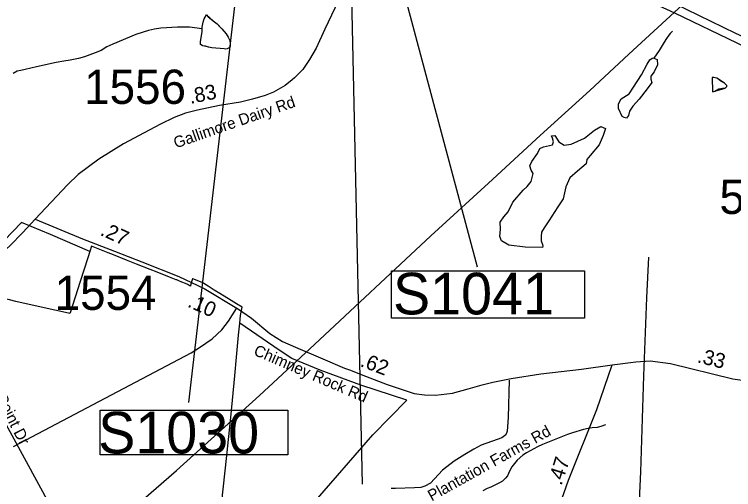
# Model space of a CAD drawing. Extents: x 1662474 to 1856135, y 779280 to 917889.
# Drawn here: x 1718328 to 1724377, y 842490 to 846485 of the extents above; entities that cross this region are included whole.
import ezdxf

# ---------------------------------------------------------------- set-up
doc = ezdxf.new("R2010")
doc.units = 0
for name, color, linetype in [('Cogo Default Point CELL', 7, 'Continuous'), ('Default', 7, 'Continuous'), ('Exist Boundary Political City Limit New', 7, 'Continuous'), ('Exist Hydrographic Misc Water Feature', 7, 'Continuous'), ('Exist Hydrographic Pond Under 1500 Sq Ft', 7, 'Continuous'), ('Exist Road Non-System Type 51', 7, 'Continuous'), ('Exist Road Non-System Type 51 Label', 7, 'Continuous'), ('Exist Road Primary Interstate Divided Center Attributed', 7, 'Continuous'), ('Exist Road Primary Interstate Structure Cantilever Sign Number Label', 7, 'Continuous'), ('Exist Road Primary Interstate Structure Ovrhead Sign CELL', 7, 'Continuous'), ('Exist Road Secondary Mileage Tenths English Label', 7, 'Continuous'), ('Exist Road Secondary Type 51 Attributed', 7, 'Continuous'), ('Exist Road Secondary Type 51 Label', 7, 'Continuous'), ('Exist Utilities Electrical Transmission Line', 7, 'Continuous'), ('Exist Vertical Profile Horizontal Axis Label Major', 7, 'Continuous'), ('Map Preparation Boundary City Limit Buffer Line', 7, 'Continuous'), ('Prop DGN Element Guardrail', 7, 'Continuous'), ('Scratch_Level_6', 7, 'Continuous')]:
    doc.layers.add(name, color=color, linetype=linetype)

msp = doc.modelspace()

# ---------------------------------------------------------------- linework, layer by layer
at = {"layer": 'Default'}
msp.add_lwpolyline([(1718961.9, 844491.2), (1718962.1, 844491.8)], dxfattribs=at)
at = {"layer": 'Exist Boundary Political City Limit New'}
for points in [[(1718962.1, 844491.8), (1718631.6, 844636.2), (1718387.4, 844734.4), (1718167.2, 844508.2), (1718004.6, 844356.5), (1717843.1, 844298.6), (1717636.9, 844242.6), (1717361, 844166.6), (1717185.8, 844122.8), (1716931.6, 844052.7), (1716695, 843982.6), (1716353.2, 843903.8), (1716134.1, 843842.5), (1715876.8, 843720.8), (1715727.9, 843659.4), (1715544, 843624.4), (1715193.6, 843659.4), (1715246.1, 844474.1), (1714063.8, 844631.7), (1713348.6, 844741.7)], [(1720223.1, 843888.9), (1720228.9, 843954.6), (1720243.5, 844023.1), (1720195.6, 844052.6), (1720150.4, 844080.6), (1720055.6, 844139), (1720009.4, 844167.4), (1719957.4, 844199.5), (1719907.6, 844230.1), (1719829.5, 844261), (1719825, 844262.8), (1719820, 844245.2), (1719809.2, 844207.3), (1719807.8, 844201.8), (1719797.4, 844207.4), (1719788.4, 844212.4), (1719787.1, 844213.3), (1719766, 844222.2), (1719737.1, 844234.4), (1719729.6, 844237.6), (1719717.9, 844242.6), (1719693.6, 844252.9), (1719688.6, 844255), (1719633.2, 844276.8), (1719529.9, 844317.6), (1719468.6, 844341.7), (1719356.2, 844386), (1719272, 844419.1), (1719161.2, 844462.8), (1719116.4, 844480.5), (1718976.2, 844535.7), (1718962.1, 844491.8)], [(1720223.1, 843888.9), (1720228.9, 843954.6), (1720243.5, 844023.1), (1720195.6, 844052.6), (1720150.4, 844080.6), (1720055.6, 844139), (1720009.4, 844167.4), (1719957.4, 844199.5), (1719907.6, 844230.1), (1719829.5, 844261), (1719825, 844262.8), (1719820, 844245.2), (1719809.2, 844207.3), (1719807.8, 844201.8), (1719797.4, 844207.4), (1719788.4, 844212.4), (1719787.1, 844213.3), (1719766, 844222.2), (1719737.1, 844234.4), (1719729.6, 844237.6), (1719717.9, 844242.6), (1719693.6, 844252.9), (1719688.6, 844255), (1719633.2, 844276.8), (1719529.9, 844317.6), (1719468.6, 844341.7), (1719356.2, 844386), (1719272, 844419.1), (1719161.2, 844462.8), (1719116.4, 844480.5), (1718976.2, 844535.7), (1718962.1, 844491.8)], [(1718962.1, 844491.8), (1718944.9, 844438.4), (1718881.1, 844239.6), (1718796.4, 843975.4), (1718794.6, 843970.1), (1718731.2, 843984.2), (1718602.5, 844013), (1718341, 844071.5), (1718071.9, 844142.6)], [(1720840.2, 842373.8), (1720835.9, 842373.2), (1720829.9, 842373.3), (1720749.4, 842375.2), (1720713.8, 842376.1), (1720623.9, 842378.2), (1720553.5, 842379.9), (1720520, 842380.8), (1720359.6, 842384.6), (1720344.9, 842384.9), (1720188.9, 842388.6), (1720174.8, 842388.9), (1720073.4, 842391.2), (1720112.2, 842752.5), (1720149.2, 843097), (1720181.6, 843445.4), (1720196.2, 843603.2), (1720213.4, 843787.4), (1720223.1, 843888.9)], [(1720840.2, 842373.8), (1721343.4, 842950.2), (1721627.4, 843242.4), (1721242.1, 843368.8), (1720898.9, 843495.1), (1720660.6, 843591.7), (1720555.5, 843661.8), (1720223.1, 843888.9)]]:
    msp.add_lwpolyline(points, dxfattribs=at)
at = {"layer": 'Exist Hydrographic Misc Water Feature'}
for points in [[(1719907.8, 846365.3), (1719907.8, 846379.2), (1719916.3, 846421), (1719924.6, 846448.6), (1719942.8, 846482.7), (1719958.7, 846464.4), (1719998.5, 846432.4)], [(1719907.8, 846365.3), (1719907.8, 846379.2), (1719916.3, 846421), (1719924.6, 846448.6), (1719942.8, 846482.7), (1719998.5, 846432.4)], [(1719998.5, 846432.4), (1720032.2, 846405.4), (1720056, 846381.1), (1720071.9, 846365.2), (1720109.5, 846321), (1720127.2, 846292.8), (1720138.9, 846264.6), (1720142.8, 846238.3), (1720142.6, 846216.1), (1720136.4, 846208.8), (1720128.2, 846200.8), (1720118.4, 846194.4), (1720104, 846193), (1720092.1, 846194.9)], [(1719998.5, 846432.4), (1720032.2, 846405.4), (1720071.9, 846365.2), (1720109.5, 846321), (1720127.2, 846292.8), (1720138.9, 846264.6), (1720142.8, 846238.3), (1720142.6, 846216.1), (1720136.4, 846208.8), (1720128.2, 846200.8), (1720118.4, 846194.4), (1720104, 846193), (1720092.1, 846194.9)], [(1719907.8, 846365.3), (1719801.8, 846378.1), (1719699.5, 846376.9), (1719559.3, 846370.8), (1719507, 846361.1), (1719456.9, 846349.9), (1719410.6, 846336.1), (1719350.3, 846315.1), (1719157.1, 846235.3), (1719104.9, 846211.8), (1719056.5, 846182.4), (1719006, 846163), (1718917.6, 846129.4), (1718867.3, 846114.1), (1718797.2, 846100.7), (1718745, 846093.5), (1718678.9, 846080.1), (1718514.1, 846044.1), (1718417.8, 846023.1), (1718381.6, 846014.8), (1718351.5, 846007.2), (1718317.4, 845988.2)], [(1720092.1, 846194.9), (1720060, 846199.7), (1720022.1, 846202.1), (1719988.2, 846204.4), (1719960.2, 846210.7), (1719934, 846217), (1719914.2, 846220.7), (1719906.1, 846223.4), (1719892.5, 846232.7), (1719894.5, 846257.2), (1719907.4, 846339), (1719907.8, 846365.3)], [(1720092.1, 846194.9), (1719988.2, 846204.4), (1719914.2, 846220.7), (1719906.1, 846223.4), (1719892.5, 846232.7), (1719894.5, 846257.2), (1719907.4, 846339), (1719907.8, 846365.3)], [(1723864.7, 846344.6), (1723844.6, 846324.5), (1723832.5, 846310.8), (1723812.4, 846283.3), (1723794.1, 846250.9), (1723751.9, 846182.8), (1723707.7, 846118.5)], [(1724197.3, 845955.4), (1724198.7, 845833.1), (1724220.8, 845840.9), (1724253, 845859.1), (1724282.8, 845864.2), (1724307, 845866.2), (1724321.1, 845878.2), (1724321.1, 845886.4), (1724299.4, 845906.6), (1724269, 845924.4), (1724253, 845937), (1724235.4, 845950.5), (1724221.2, 845953.3), (1724211.2, 845955.2), (1724197.3, 845955.4)], [(1724197.3, 845955.4), (1724198.7, 845833.1), (1724307, 845866.2), (1724321.1, 845878.2), (1724321.1, 845886.4), (1724299.4, 845906.6), (1724235.4, 845950.5), (1724221.2, 845953.3), (1724211.2, 845955.2), (1724197.3, 845955.4)], [(1723299.5, 843034.3), (1723261.6, 843020.3), (1723229.4, 843012.7), (1723187.2, 843008.6), (1723153.3, 843002.8), (1723115.2, 842995.4), (1723021.1, 842967.7), (1722979, 842953.8), (1722770.5, 842868.6), (1722728.3, 842850.6), (1722634.1, 842799.2), (1722605.6, 842780.9), (1722555.6, 842736.8), (1722511.1, 842681.1), (1722491, 842645.3), (1722483, 842625), (1722476.9, 842607.1), (1722458.8, 842585.3), (1722434.6, 842561.2), (1722408.6, 842547.8), (1722336.2, 842511.5), (1722304.2, 842498.2), (1722268.1, 842480)]]:
    msp.add_lwpolyline(points, dxfattribs=at)
at = {"layer": 'Exist Hydrographic Pond Under 1500 Sq Ft'}
for points in [[(1723440.3, 845627.1), (1723408.2, 845693.1), (1723410.1, 845734.5), (1723432.7, 845774.1), (1723498.7, 845817.5), (1723536.5, 845872.2), (1723602.5, 845975.9), (1723651.5, 846066.4), (1723672.3, 846104.1), (1723691.2, 846117.3), (1723706.3, 846119.2)], [(1723707.7, 846118.5), (1723734.6, 846106), (1723738.3, 846062.6), (1723708.1, 846002.3), (1723681.7, 845966.5), (1723681.7, 845940.1), (1723689.3, 845913.7), (1723651.5, 845859), (1723583.6, 845772.2), (1723530.8, 845713.8), (1723500.6, 845672.3), (1723493.1, 845636.5), (1723476.1, 845613.9), (1723457.2, 845617.6), (1723440.3, 845627.1)], [(1722747.8, 845359.2), (1722777, 845370.9), (1722852.8, 845388.4), (1722861.6, 845414.7), (1722852.8, 845443.8), (1722847, 845464.2), (1722873.3, 845467.2), (1722908.3, 845414.7), (1722952.1, 845385.5), (1723010.4, 845394.2), (1723124.2, 845443.8), (1723206, 845510.9), (1723261.4, 845543), (1723299.3, 845525.5), (1723278.9, 845467.2), (1723246.8, 845388.4), (1723170.9, 845298), (1723141.8, 845265.9), (1723135.9, 845228), (1723063, 845166.7), (1722998.8, 845111.3), (1722966.7, 845035.5), (1722943.3, 844933.4), (1722899.5, 844866.3), (1722823.7, 844749.6), (1722782.8, 844691.3), (1722762.4, 844653.4), (1722759.5, 844618.4), (1722759.5, 844580.4), (1722771.1, 844551.3), (1722774.1, 844536.7), (1722771.1, 844525), (1722625.2, 844527.9)], [(1722625.2, 844527.9), (1722488.1, 844545.4), (1722423.9, 844580.4), (1722412.2, 844618.4), (1722418, 844679.6), (1722415.1, 844738), (1722444.3, 844784.6), (1722482.2, 844825.5), (1722520.2, 844907.1), (1722607.7, 845006.3), (1722639.8, 845038.4), (1722674.8, 845079.2), (1722692.3, 845146.3), (1722674.8, 845175.5), (1722663.2, 845213.4), (1722680.7, 845248.4), (1722727.4, 845315.5), (1722747.8, 845359.2)]]:
    msp.add_lwpolyline(points, dxfattribs=at)
at = {"layer": 'Exist Road Non-System Type 51'}
for points in [[(1718319, 842852.4), (1719814.2, 843640.4), (1719885.6, 843684.7), (1719991.8, 843756.9), (1720074.1, 843834), (1720129.2, 843906.8), (1720196.9, 844013)], [(1722488.8, 843410.9), (1722480.4, 843095.4), (1722473.6, 842980.8), (1722462, 842950), (1722427.2, 842923.9), (1722388.8, 842909.9), (1722253.4, 842863.2), (1722191.9, 842829.9), (1722115.9, 842786), (1722026.4, 842728.8), (1721928.4, 842654), (1721828.4, 842544.2), (1721779.4, 842519.6), (1721746.9, 842508.9), (1721691.9, 842503.6), (1721532.4, 842500.4), (1721496.9, 842499.4)]]:
    msp.add_lwpolyline(points, dxfattribs=at)
at = {"layer": 'Exist Road Primary Interstate Divided Center Attributed'}
for points in [[(1725375.7, 845881.5), (1724397.3, 846323.6), (1723877.3, 846577.8), (1723254, 846886.2), (1722904.2, 847056.4)], [(1723188.4, 846816.6), (1723879.5, 846499.7), (1724929.1, 845993.1)]]:
    msp.add_lwpolyline(points, dxfattribs=at)
at = {"layer": 'Exist Road Primary Interstate Structure Cantilever Sign Number Label'}
msp.add_line((1721147.2, 847447.7), (1721252.2, 842536.5), dxfattribs=at)
at = {"layer": 'Exist Road Primary Interstate Structure Ovrhead Sign CELL'}
msp.add_line((1720338.3, 847929.2), (1719792.3, 843223.5), dxfattribs=at)
msp.add_lwpolyline([(1719048.7, 843156.8), (1720628.8, 843156.8), (1720628.8, 842782.7), (1719048.7, 842782.7)], close=True, dxfattribs=at)
at = {"layer": 'Exist Road Secondary Type 51 Attributed'}
for points in [[(1721052.3, 846596.9), (1720938.3, 846361.7), (1720865.2, 846201.8), (1720809.6, 846104.8), (1720752.9, 846021.3), (1720684.5, 845952.6), (1720663.3, 845936.5), (1720605.7, 845886.7), (1720506.4, 845832.6), (1720437, 845804.5), (1720330.2, 845772.7), (1720228.9, 845748.3), (1720052.5, 845718.5), (1719868.2, 845681), (1719766.7, 845654.7), (1719672.7, 845617.1), (1719557, 845561.7), (1719419.6, 845490.9), (1719245.5, 845398.3), (1719037, 845269.1), (1718864.1, 845138.9), (1718774.2, 845053.3), (1718502.3, 844764.8)], [(1718502.3, 844764.8), (1718399.3, 844651.6), (1718290.1, 844540.6), (1718200.3, 844462.4), (1718104.1, 844396.9), (1718035.4, 844357.7), (1717935, 844311.2), (1717829.8, 844271.1), (1717620.5, 844209.8)], [(1718502.3, 844764.8), (1718899.7, 844597.1), (1719169.7, 844495.3), (1719399, 844403.7), (1719709.9, 844281.4), (1719923.9, 844179.6), (1720214.3, 844006.5), (1720321, 843932.4), (1720477.2, 843802), (1720582.7, 843736.4), (1720691.9, 843686.9), (1720921.7, 843590.4), (1721104.6, 843511), (1721155.3, 843495.2), (1721244.2, 843456.6), (1721462.5, 843373.3), (1721691, 843298.4), (1721777.4, 843287), (1721868.8, 843284.5), (1722012.2, 843301), (1722144.3, 843336.5), (1722261.7, 843369.5), (1722351.9, 843393.6), (1722505.5, 843422.8), (1722756.9, 843463.5), (1723098.5, 843503.4), (1723355.3, 843539.6)], [(1723355.3, 843539.6), (1723554.5, 843565.1), (1723675.3, 843572.8), (1723846.3, 843551), (1724370.5, 843420.3), (1724449.2, 843408.9), (1724545.6, 843402.3), (1725051.8, 843415.9)], [(1722192.8, 840360.3), (1722495.2, 841190.2), (1722520.8, 841260.3), (1722701.2, 841747.1), (1722989.8, 842570.5), (1723227.7, 843164.5), (1723355.3, 843539.6)]]:
    msp.add_lwpolyline(points, dxfattribs=at)
at = {"layer": 'Exist Utilities Electrical Transmission Line'}
for points in [[(1715050.5, 839158.9), (1715309, 839376.4), (1715546.5, 839503.8), (1716319.7, 839914), (1716772.7, 840161.3), (1716914.2, 840269.9), (1717101.9, 840420.2), (1717687.4, 840890.3), (1718124.1, 841275.8), (1718657.7, 841754.5), (1719177.1, 842205.4), (1719690.2, 842650.1), (1720389.8, 843281.2), (1720852.7, 843710.6), (1721831.4, 844622.9), (1722314.6, 845066.1), (1722751.4, 845467.6), (1723167.9, 845845.5), (1723495.4, 846150.2), (1723950.3, 846567.7), (1724405.3, 846999.3)], [(1723661.2, 844445.6), (1723645.6, 844101.5), (1723618.5, 843445.6), (1723593.8, 842639.5), (1723562.7, 841975.4), (1723544.8, 841431.3)]]:
    msp.add_lwpolyline(points, dxfattribs=at)
at = {"layer": 'Exist Vertical Profile Horizontal Axis Label Major'}
msp.add_line((1717663.8, 844122.3), (1718835.6, 841976.4), dxfattribs=at)
at = {"layer": 'Map Preparation Boundary City Limit Buffer Line'}
for points in [[(1718962.1, 844491.8), (1718631.6, 844636.2), (1718387.4, 844734.4), (1718167.2, 844508.2), (1718004.6, 844356.5), (1717843.1, 844298.6), (1717636.9, 844242.6), (1717361, 844166.6), (1717185.8, 844122.8), (1716931.6, 844052.7), (1716695, 843982.6), (1716353.2, 843903.8), (1716134.1, 843842.5), (1715876.8, 843720.8), (1715727.9, 843659.4), (1715544, 843624.4), (1715193.6, 843659.4), (1715246.1, 844474.1), (1714063.8, 844631.7), (1713348.6, 844741.7)], [(1720223.1, 843888.9), (1720228.9, 843954.6), (1720243.5, 844023.1), (1720195.6, 844052.6), (1720150.4, 844080.6), (1720055.6, 844139), (1720009.4, 844167.4), (1719957.4, 844199.5), (1719907.6, 844230.1), (1719829.5, 844261), (1719825, 844262.8), (1719820, 844245.2), (1719809.2, 844207.3), (1719807.8, 844201.8), (1719797.4, 844207.4), (1719788.4, 844212.4), (1719787.1, 844213.3), (1719766, 844222.2), (1719737.1, 844234.4), (1719729.6, 844237.6), (1719717.9, 844242.6), (1719693.6, 844252.9), (1719688.6, 844255), (1719633.2, 844276.8), (1719529.9, 844317.6), (1719468.6, 844341.7), (1719356.2, 844386), (1719272, 844419.1), (1719161.2, 844462.8), (1719116.4, 844480.5), (1718976.2, 844535.7), (1718962.1, 844491.8)], [(1720223.1, 843888.9), (1720228.9, 843954.6), (1720243.5, 844023.1), (1720195.6, 844052.6), (1720150.4, 844080.6), (1720055.6, 844139), (1720009.4, 844167.4), (1719957.4, 844199.5), (1719907.6, 844230.1), (1719829.5, 844261), (1719825, 844262.8), (1719820, 844245.2), (1719809.2, 844207.3), (1719807.8, 844201.8), (1719797.4, 844207.4), (1719788.4, 844212.4), (1719787.1, 844213.3), (1719766, 844222.2), (1719737.1, 844234.4), (1719729.6, 844237.6), (1719717.9, 844242.6), (1719693.6, 844252.9), (1719688.6, 844255), (1719633.2, 844276.8), (1719529.9, 844317.6), (1719468.6, 844341.7), (1719356.2, 844386), (1719272, 844419.1), (1719161.2, 844462.8), (1719116.4, 844480.5), (1718976.2, 844535.7), (1718962.1, 844491.8)], [(1718962.1, 844491.8), (1718944.9, 844438.4), (1718881.1, 844239.6), (1718796.4, 843975.4), (1718794.6, 843970.1), (1718731.2, 843984.2), (1718602.5, 844013), (1718341, 844071.5), (1718071.9, 844142.6)], [(1718961.9, 844491.2), (1718962.1, 844491.8)], [(1720840.2, 842373.8), (1720835.9, 842373.2), (1720829.9, 842373.3), (1720749.4, 842375.2), (1720713.8, 842376.1), (1720623.9, 842378.2), (1720553.5, 842379.9), (1720520, 842380.8), (1720359.6, 842384.6), (1720344.9, 842384.9), (1720188.9, 842388.6), (1720174.8, 842388.9), (1720073.4, 842391.2), (1720112.2, 842752.5), (1720149.2, 843097), (1720181.6, 843445.4), (1720196.2, 843603.2), (1720213.4, 843787.4), (1720223.1, 843888.9)], [(1720840.2, 842373.8), (1721343.4, 842950.2), (1721627.4, 843242.4), (1721242.1, 843368.8), (1720898.9, 843495.1), (1720660.6, 843591.7), (1720555.5, 843661.8), (1720223.1, 843888.9)]]:
    msp.add_lwpolyline(points, dxfattribs=at)
at = {"layer": 'Scratch_Level_6'}
msp.add_line((1721449.8, 847248.7), (1722220.5, 844361.9), dxfattribs=at)
msp.add_lwpolyline([(1721500.1, 844329.8), (1723124, 844329.8), (1723124, 843932.5), (1721500.1, 843932.5)], close=True, dxfattribs=at)

# ---------------------------------------------------------------- texts
at = {"layer": 'Cogo Default Point CELL'}
for s, p in [('1556', (1718914.6, 845732.8)), ('5002', (1724258, 844807.3)), ('1554', (1718666.4, 844000.9))]:
    msp.add_text(s, height=288, dxfattribs=at).set_placement(p)
at = {"layer": 'Exist Road Non-System Type 51 Label'}
for s, rotation, p in [('Green Point Dr', 297.04388, (1717993.6, 843609)), ('Plantation Farms Rd', 29.12491, (1721838.3, 842389.3))]:
    msp.add_text(s, height=95, rotation=rotation, dxfattribs=at).set_placement(p)
at = {"layer": 'Exist Road Primary Interstate Structure Ovrhead Sign CELL'}
msp.add_text('S1030', height=350, dxfattribs=at).set_placement((1719032.7, 842794.3))
at = {"layer": 'Exist Road Secondary Mileage Tenths English Label'}
msp.add_text('.47', height=125, rotation=72.16755, dxfattribs=at).set_placement((1722929.6, 842518.2))
at = {"layer": 'Exist Road Secondary Type 51 Label'}
for s, rotation, p in [('Gallimore Dairy Rd', 19.25102, (1719686.3, 845357.9)), ('Chimney Rock Rd', 336.65437, (1720333.3, 843625.3))]:
    msp.add_text(s, height=95, rotation=rotation, dxfattribs=at).set_placement(p)
at = {"layer": 'Prop DGN Element Guardrail'}
for s, rotation, p in [('.83', 11.52686, (1719808.7, 845732.6)), ('.27', 335.60626, (1719042.3, 844632.9)), ('.10', 335.60626, (1719776.9, 844030.8)), ('.62', 339.11195, (1721229, 843529.3)), ('.33', 346.00522, (1724064.8, 843560.9))]:
    msp.add_text(s, height=125, rotation=rotation, dxfattribs=at).set_placement(p)
at = {"layer": 'Scratch_Level_6'}
msp.add_text('S1041', height=350, dxfattribs=at).set_placement((1721512.7, 843963.1))

doc.saveas('drawing.dxf')
